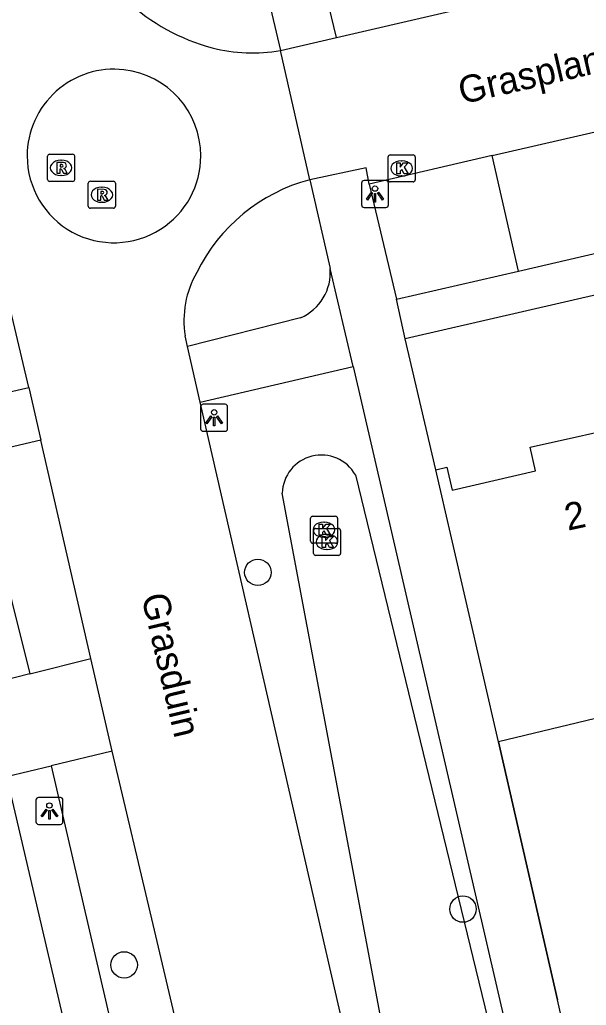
# Model space of a CAD drawing. Extents: x 156414 to 157775, y 382335 to 383765.
# Drawn here: x 156709.55 to 156730.5, y 382703.28 to 382739.73 of the extents above; entities that cross this region are included whole.
import ezdxf

# ---------------------------------------------------------------- set-up
doc = ezdxf.new("R2010")
doc.units = 0
for name, color, linetype in [('IMGEO_Boom', 7, 'Continuous'), ('IMGEO_Greppel_droge_sloot', 7, 'Continuous'), ('IMGEO_Kolk', 7, 'Continuous'), ('IMGEO_Lichtpunt', 7, 'Continuous'), ('IMGEO_Muur', 7, 'Continuous'), ('IMGEO_Openbare_ruimte_label', 7, 'Continuous'), ('IMGEO_Pand', 7, 'Continuous'), ('IMGEO_Pand_nummerreeks', 7, 'Continuous'), ('IMGEO_Parkeervlak_halfverhard', 7, 'Continuous'), ('IMGEO_Rijbaan_lokaal_gesloten', 7, 'Continuous'), ('IMGEO_Rijbaan_lokaal_open', 7, 'Continuous'), ('IMGEO_Rioolput', 7, 'Continuous'), ('IMGEO_Voetpad_open', 7, 'Continuous')]:
    doc.layers.add(name, color=color, linetype=linetype)

msp = doc.modelspace()

# ---------------------------------------------------------------- linework, layer by layer
at = {"layer": 'IMGEO_Boom'}
for centre in [(156718.356, 382719.288), (156725.941, 382706.834), (156713.411, 382704.769)]:
    msp.add_circle(centre, 0.489, dxfattribs=at)
at = {"layer": 'IMGEO_Greppel_droge_sloot'}
for points in [[(156721.962, 382722.89), (156727.065, 382701.905)], [(156723.259, 382700.896), (156719.259, 382722.217)]]:
    msp.add_lwpolyline(points, dxfattribs=at)
msp.add_arc((156720.703, 382722.182), 1.444, 29.3323, 178.6304, dxfattribs=at)
at = {"layer": 'IMGEO_Kolk'}
for p, q in [((156723.173, 382733.801), (156723.173, 382734.653)), ((156723.248, 382734.727), (156724.1, 382734.727)), ((156724.174, 382734.653), (156724.174, 382733.801)), ((156723.661, 382734.507), (156723.686, 382734.507)), ((156723.684, 382733.947), (156723.659, 382733.947)), ((156724.1, 382733.727), (156723.248, 382733.727)), ((156720.303, 382720.439), (156720.303, 382721.291)), ((156720.378, 382721.365), (156721.23, 382721.365)), ((156720.791, 382721.145), (156720.816, 382721.145)), ((156721.304, 382721.291), (156721.304, 382720.439)), ((156720.413, 382719.986), (156720.413, 382720.838)), ((156720.488, 382720.912), (156721.34, 382720.912)), ((156721.414, 382720.838), (156721.414, 382719.986)), ((156720.814, 382720.585), (156720.789, 382720.585)), ((156720.901, 382720.692), (156720.926, 382720.692)), ((156721.23, 382720.365), (156720.378, 382720.365)), ((156720.924, 382720.132), (156720.899, 382720.132)), ((156721.34, 382719.912), (156720.488, 382719.912))]:
    msp.add_line(p, q, dxfattribs=at)
for points in [[(156723.173, 382733.801), (156723.173, 382734.653)], [(156723.248, 382734.727), (156724.1, 382734.727)], [(156724.174, 382734.653), (156724.174, 382733.801)], [(156723.494, 382734.427), (156723.617, 382734.427), (156723.617, 382734.276), (156723.747, 382734.427), (156723.911, 382734.427), (156723.765, 382734.276), (156723.918, 382734.027), (156723.766, 382734.027), (156723.681, 382734.191), (156723.617, 382734.124), (156723.617, 382734.027), (156723.494, 382734.027), (156723.494, 382734.427)], [(156724.1, 382733.727), (156723.248, 382733.727)], [(156720.303, 382720.439), (156720.303, 382721.291)], [(156720.378, 382721.365), (156721.23, 382721.365)], [(156721.304, 382721.291), (156721.304, 382720.439)], [(156720.413, 382719.986), (156720.413, 382720.838)], [(156720.488, 382720.912), (156721.34, 382720.912)], [(156720.624, 382721.065), (156720.747, 382721.065), (156720.747, 382720.914), (156720.877, 382721.065), (156721.041, 382721.065), (156720.895, 382720.914), (156721.048, 382720.665), (156720.896, 382720.665), (156720.811, 382720.829), (156720.747, 382720.762), (156720.747, 382720.665), (156720.624, 382720.665), (156720.624, 382721.065)], [(156721.414, 382720.838), (156721.414, 382719.986)], [(156720.734, 382720.612), (156720.857, 382720.612), (156720.857, 382720.461), (156720.987, 382720.612), (156721.151, 382720.612), (156721.005, 382720.461), (156721.158, 382720.212), (156721.006, 382720.212), (156720.921, 382720.376), (156720.857, 382720.309), (156720.857, 382720.212), (156720.734, 382720.212), (156720.734, 382720.612)], [(156721.23, 382720.365), (156720.378, 382720.365)], [(156721.34, 382719.912), (156720.488, 382719.912)]]:
    msp.add_lwpolyline(points, dxfattribs=at)
for centre, start, end in [((156723.25, 382734.651), 91.552, 178.448), ((156723.25, 382734.651), 91.552, 178.448), ((156724.098, 382734.651), 1.552, 88.448), ((156724.098, 382734.651), 1.552, 88.448), ((156723.25, 382733.803), 181.552, 268.448), ((156723.25, 382733.803), 181.552, 268.448), ((156724.098, 382733.803), 271.552, 358.448), ((156724.098, 382733.803), 271.552, 358.448), ((156720.38, 382721.289), 91.552, 178.448), ((156720.38, 382721.289), 91.552, 178.448), ((156721.228, 382721.289), 1.552, 88.448), ((156721.228, 382721.289), 1.552, 88.448), ((156720.49, 382720.836), 91.552, 178.448), ((156720.49, 382720.836), 91.552, 178.448), ((156721.338, 382720.836), 1.552, 88.448), ((156721.338, 382720.836), 1.552, 88.448), ((156720.38, 382720.441), 181.552, 268.448), ((156720.38, 382720.441), 181.552, 268.448), ((156721.228, 382720.441), 271.552, 358.448), ((156721.228, 382720.441), 271.552, 358.448), ((156720.49, 382719.988), 181.552, 268.448), ((156720.49, 382719.988), 181.552, 268.448), ((156721.338, 382719.988), 271.552, 358.448), ((156721.338, 382719.988), 271.552, 358.448)]:
    msp.add_arc(centre, 0.0765, start, end, dxfattribs=at)
for centre, major_axis, ratio, start_param, end_param in [((156723.66, 382734.227), (-0.387, 0.002), 0.722429, 4.712389, 7.853982), ((156723.685, 382734.227), (-0.39, 0.002), 0.717154, 1.570796, 4.712389), ((156720.79, 382720.865), (-0.387, 0.002), 0.722429, 4.712389, 7.853982), ((156720.815, 382720.865), (-0.39, 0.002), 0.717154, 1.570796, 4.712389), ((156720.9, 382720.412), (-0.387, 0.002), 0.722429, 4.712389, 7.853982), ((156720.925, 382720.412), (-0.39, 0.002), 0.717154, 1.570796, 4.712389)]:
    msp.add_ellipse(centre, major_axis=major_axis, ratio=ratio, start_param=start_param, end_param=end_param, dxfattribs=at)
at = {"layer": 'IMGEO_Lichtpunt'}
for p, q in [((156722.188, 382733.682), (156722.188, 382732.875)), ((156722.188, 382733.682), (156722.188, 382732.875)), ((156723.09, 382733.777), (156722.282, 382733.777)), ((156723.09, 382733.777), (156722.282, 382733.777)), ((156723.184, 382732.875), (156723.184, 382733.682)), ((156723.184, 382732.875), (156723.184, 382733.682)), ((156722.282, 382732.781), (156723.09, 382732.781)), ((156722.282, 382732.781), (156723.09, 382732.781)), ((156717.143, 382725.503), (156716.335, 382725.503)), ((156717.143, 382725.503), (156716.335, 382725.503)), ((156716.241, 382725.408), (156716.241, 382724.601)), ((156716.241, 382725.408), (156716.241, 382724.601)), ((156717.237, 382724.601), (156717.237, 382725.408)), ((156717.237, 382724.601), (156717.237, 382725.408)), ((156716.335, 382724.507), (156717.143, 382724.507)), ((156716.335, 382724.507), (156717.143, 382724.507)), ((156711.054, 382710.962), (156710.246, 382710.962)), ((156711.054, 382710.962), (156710.246, 382710.962)), ((156710.152, 382710.867), (156710.152, 382710.06)), ((156710.152, 382710.867), (156710.152, 382710.06)), ((156711.148, 382710.06), (156711.148, 382710.867)), ((156711.148, 382710.06), (156711.148, 382710.867)), ((156710.246, 382709.966), (156711.054, 382709.966)), ((156710.246, 382709.966), (156711.054, 382709.966))]:
    msp.add_line(p, q, dxfattribs=at)
for points in [[(156722.562, 382733.346), (156722.601, 382733.318), (156722.413, 382733.056), (156722.375, 382733.083), (156722.562, 382733.346)], [(156722.664, 382733.298), (156722.711, 382733.298), (156722.711, 382732.976), (156722.664, 382732.976), (156722.664, 382733.298)], [(156722.774, 382733.318), (156722.812, 382733.345), (156722.999, 382733.083), (156722.96, 382733.055), (156722.774, 382733.318)], [(156716.615, 382725.072), (156716.654, 382725.044), (156716.466, 382724.782), (156716.428, 382724.809), (156716.615, 382725.072)], [(156716.717, 382725.024), (156716.764, 382725.024), (156716.764, 382724.702), (156716.717, 382724.702), (156716.717, 382725.024)], [(156716.827, 382725.044), (156716.865, 382725.071), (156717.052, 382724.809), (156717.013, 382724.781), (156716.827, 382725.044)], [(156710.526, 382710.531), (156710.565, 382710.503), (156710.377, 382710.241), (156710.339, 382710.268), (156710.526, 382710.531)], [(156710.738, 382710.503), (156710.776, 382710.53), (156710.963, 382710.268), (156710.924, 382710.24), (156710.738, 382710.503)], [(156710.628, 382710.483), (156710.675, 382710.483), (156710.675, 382710.161), (156710.628, 382710.161), (156710.628, 382710.483)]]:
    msp.add_lwpolyline(points, dxfattribs=at)
for centre in [(156722.687, 382733.48), (156716.74, 382725.206), (156710.651, 382710.665)]:
    msp.add_circle(centre, 0.0994, dxfattribs=at)
for centre, start, end in [((156722.282, 382733.682), 90, 180), ((156722.282, 382733.682), 90, 180), ((156723.09, 382733.682), 0, 90), ((156723.09, 382733.682), 0, 90), ((156722.282, 382732.875), 180, 270), ((156722.282, 382732.875), 180, 270), ((156723.09, 382732.875), 270, 0), ((156723.09, 382732.875), 270, 360), ((156716.335, 382725.408), 90, 180), ((156716.335, 382725.408), 90, 180), ((156717.143, 382725.408), 0, 90), ((156717.143, 382725.408), 0, 90), ((156716.335, 382724.601), 180, 270), ((156716.335, 382724.601), 180, 270), ((156717.143, 382724.601), 270, 0), ((156717.143, 382724.601), 270, 360), ((156710.246, 382710.867), 90, 180), ((156710.246, 382710.867), 90, 180), ((156711.054, 382710.867), 0, 90), ((156711.054, 382710.867), 0, 90), ((156710.246, 382710.06), 180, 270), ((156710.246, 382710.06), 180, 270), ((156711.054, 382710.06), 270, 0), ((156711.054, 382710.06), 270, 360)]:
    msp.add_arc(centre, 0.0946, start, end, dxfattribs=at)
at = {"layer": 'IMGEO_Muur'}
msp.add_lwpolyline([(156727.251, 382713.017), (156729.431, 382703.479)], dxfattribs=at)
at = {"layer": 'IMGEO_Pand'}
for points in [[(156724.941, 382723.085), (156725.34, 382723.18), (156725.537, 382722.33), (156728.626, 382723.043), (156728.425, 382723.913), (156732.411, 382724.808), (156732.586, 382724.049), (156734.113, 382724.403), (156734.359, 382724.46)], [(156727.251, 382713.017), (156724.941, 382723.085)], [(156738.701, 382705.613), (156732.984, 382704.297), (156732.018, 382708.516), (156732.308, 382708.586), (156735.332, 382709.254), (156734.066, 382714.657), (156727.251, 382713.017)]]:
    msp.add_lwpolyline(points, dxfattribs=at)
at = {"layer": 'IMGEO_Parkeervlak_halfverhard'}
for points in [[(156707.902, 382723.608), (156709.927, 382715.536)], [(156710.715, 382712.135), (156713.513, 382700.063)]]:
    msp.add_lwpolyline(points, dxfattribs=at)
at = {"layer": 'IMGEO_Rijbaan_lokaal_gesloten'}
for points in [[(156721.265, 382739.07), (156830.11, 382764.227), (156940.449, 382789.73)], [(156719.193, 382738.591), (156721.265, 382739.07)], [(156720.275, 382733.806), (156719.193, 382738.591)], [(156727.023, 382734.698), (156732.006, 382735.848)], [(156727.023, 382734.698), (156722.474, 382733.649)], [(156722.474, 382733.649), (156722.355, 382734.245), (156720.275, 382733.806)], [(156709.882, 382726.123), (156708.954, 382730.099)], [(156715.757, 382727.643), (156715.67, 382728.031)], [(156716.219, 382725.577), (156715.757, 382727.643)], [(156709.882, 382726.123), (156710.326, 382724.181)], [(156721.984, 382700.485), (156716.219, 382725.577)], [(156712.181, 382716.101), (156710.326, 382724.181)], [(156712.964, 382712.68), (156712.181, 382716.101)], [(156715.816, 382700.601), (156714.882, 382704.592), (156714.49, 382706.267), (156712.964, 382712.68)]]:
    msp.add_lwpolyline(points, dxfattribs=at)
for centre, radius, start, end in [((156718.499, 382745.721), 7.266, 226.7378, 255.3668), ((156718.148, 382744.204), 5.709, 254.9255, 280.5475), ((156721.938, 382727.526), 6.497, 104.8324, 154.0163), ((156719.123, 382728.609), 3.501, 149.7709, 189.5074)]:
    msp.add_arc(centre, radius, start, end, dxfattribs=at)
at = {"layer": 'IMGEO_Rijbaan_lokaal_open'}
for points in [[(156727.989, 382730.429), (156727.023, 382734.698)], [(156722.474, 382733.649), (156723.477, 382729.389)], [(156723.477, 382729.389), (156727.989, 382730.429)], [(156709.927, 382715.536), (156712.181, 382716.101)], [(156709.927, 382715.536), (156708.273, 382715.121)], [(156712.964, 382712.68), (156710.715, 382712.135)], [(156709.064, 382711.734), (156710.715, 382712.135)]]:
    msp.add_lwpolyline(points, dxfattribs=at)
for centre, radius, start, end in [((156713.036, 382734.686), 3.21, 83.409, 179.9772), ((156713.035, 382734.685), 3.211, 0.0273, 83.3846), ((156713.035, 382734.686), 3.209, 179.9799, 302.5278), ((156713.035, 382734.688), 3.211, 302.5188, 359.9848)]:
    msp.add_arc(centre, radius, start, end, dxfattribs=at)
at = {"layer": 'IMGEO_Rioolput'}
for p, q in [((156710.581, 382733.822), (156710.581, 382734.674)), ((156710.656, 382734.748), (156711.508, 382734.748)), ((156711.582, 382734.674), (156711.582, 382733.822)), ((156711.069, 382734.528), (156711.094, 382734.528)), ((156711.092, 382733.968), (156711.067, 382733.968)), ((156711.508, 382733.748), (156710.656, 382733.748)), ((156712.087, 382732.827), (156712.087, 382733.679)), ((156712.162, 382733.753), (156713.014, 382733.753)), ((156712.575, 382733.533), (156712.6, 382733.533)), ((156713.088, 382733.679), (156713.088, 382732.827)), ((156712.598, 382732.973), (156712.573, 382732.973)), ((156713.014, 382732.753), (156712.162, 382732.753))]:
    msp.add_line(p, q, dxfattribs=at)
for points in [[(156710.581, 382733.822), (156710.581, 382734.674)], [(156710.656, 382734.748), (156711.508, 382734.748)], [(156711.582, 382734.674), (156711.582, 382733.822)], [(156711.17, 382734.446), (156710.918, 382734.448), (156710.918, 382734.048)], [(156711.096, 382734.367), (156711.042, 382734.367), (156711.042, 382734.286)], [(156711.042, 382734.286), (156711.094, 382734.286)], [(156710.918, 382734.048), (156711.042, 382734.048), (156711.042, 382734.21), (156711.053, 382734.21)], [(156711.1, 382734.181), (156711.171, 382734.048), (156711.311, 382734.048), (156711.246, 382734.174)], [(156711.508, 382733.748), (156710.656, 382733.748)], [(156712.087, 382732.827), (156712.087, 382733.679)], [(156712.162, 382733.753), (156713.014, 382733.753)], [(156713.088, 382733.679), (156713.088, 382732.827)], [(156712.676, 382733.451), (156712.424, 382733.453), (156712.424, 382733.053)], [(156712.424, 382733.053), (156712.548, 382733.053), (156712.548, 382733.215), (156712.559, 382733.215)], [(156712.602, 382733.372), (156712.548, 382733.372), (156712.548, 382733.291)], [(156712.548, 382733.291), (156712.6, 382733.291)], [(156712.606, 382733.186), (156712.677, 382733.053), (156712.817, 382733.053), (156712.752, 382733.179)], [(156713.014, 382732.753), (156712.162, 382732.753)]]:
    msp.add_lwpolyline(points, dxfattribs=at)
for centre, radius, start, end in [((156710.658, 382734.672), 0.0765, 91.552, 178.448), ((156710.658, 382734.672), 0.0765, 91.552, 178.448), ((156711.506, 382734.672), 0.0765, 1.552, 88.448), ((156711.506, 382734.672), 0.0765, 1.552, 88.448), ((156711.078, 382734.475), 0.19, 274.7715, 282.9687), ((156711.102, 382734.271), 0.0964, 77.0061, 93.1865), ((156711.116, 382734.328), 0.0378, 276.6634, 79.6772), ((156711.169, 382734.336), 0.109, 350.3612, 89.416), ((156711.167, 382734.336), 0.112, 277.5842, 350.9817), ((156711.151, 382734.121), 0.108, 29.5134, 73.7905), ((156711.052, 382734.157), 0.0533, 26.0293, 88.6989), ((156710.658, 382733.824), 0.0765, 181.552, 268.448), ((156710.658, 382733.824), 0.0765, 181.552, 268.448), ((156711.506, 382733.824), 0.0765, 271.552, 358.448), ((156711.506, 382733.824), 0.0765, 271.552, 358.448), ((156712.164, 382733.677), 0.0765, 91.552, 178.448), ((156712.164, 382733.677), 0.0765, 91.552, 178.448), ((156713.012, 382733.677), 0.0765, 1.552, 88.448), ((156713.012, 382733.677), 0.0765, 1.552, 88.448), ((156712.558, 382733.162), 0.0533, 26.0293, 88.6989), ((156712.584, 382733.48), 0.19, 274.7715, 282.9687), ((156712.608, 382733.276), 0.0964, 77.0061, 93.1865), ((156712.622, 382733.333), 0.0378, 276.6634, 79.6772), ((156712.675, 382733.341), 0.109, 350.3612, 89.416), ((156712.673, 382733.341), 0.112, 277.5842, 350.9817), ((156712.657, 382733.126), 0.108, 29.5134, 73.7905), ((156712.164, 382732.829), 0.0765, 181.552, 268.448), ((156712.164, 382732.829), 0.0765, 181.552, 268.448), ((156713.012, 382732.829), 0.0765, 271.552, 358.448), ((156713.012, 382732.829), 0.0765, 271.552, 358.448)]:
    msp.add_arc(centre, radius, start, end, dxfattribs=at)
for centre, major_axis, ratio, start_param, end_param in [((156711.068, 382734.248), (-0.387, 0.002), 0.722429, 4.712389, 7.853982), ((156711.093, 382734.248), (-0.39, 0.002), 0.717154, 1.570796, 4.712389), ((156712.574, 382733.253), (-0.387, 0.002), 0.722429, 4.712389, 7.853982), ((156712.599, 382733.253), (-0.39, 0.002), 0.717154, 1.570796, 4.712389)]:
    msp.add_ellipse(centre, major_axis=major_axis, ratio=ratio, start_param=start_param, end_param=end_param, dxfattribs=at)
at = {"layer": 'IMGEO_Voetpad_open'}
for points in [[(156794.348, 382744.171), (156723.806, 382727.923)], [(156718.281, 382742.462), (156719.193, 382738.591)], [(156721.265, 382739.07), (156720.792, 382741.02)], [(156727.989, 382730.429), (156733.037, 382731.593), (156732.006, 382735.848)], [(156720.275, 382733.806), (156721.028, 382730.527)], [(156721.886, 382726.902), (156721.028, 382730.527)], [(156723.806, 382727.923), (156723.477, 382729.389)], [(156719.933, 382728.7), (156715.757, 382727.643)], [(156724.941, 382723.085), (156723.806, 382727.923)], [(156716.219, 382725.577), (156721.886, 382726.902)], [(156721.886, 382726.902), (156728.301, 382699.143)], [(156707.443, 382725.573), (156709.882, 382726.123)], [(156710.326, 382724.181), (156707.902, 382723.608)], [(156730.2, 382700.114), (156729.431, 382703.479), (156727.251, 382713.017)], [(156709.064, 382711.734), (156710.961, 382703.608), (156711.878, 382699.681)]]:
    msp.add_lwpolyline(points, dxfattribs=at)
msp.add_arc((156719.217, 382730.371), 1.818, 293.1934, 4.9345, dxfattribs=at)

# ---------------------------------------------------------------- texts
at = {"layer": 'IMGEO_Openbare_ruimte_label'}
for s, rotation, p in [('Grasplantsoen', 13.0075, (156725.902, 382736.595)), ('Grasduin', 283.2438, (156714.043, 382718.398))]:
    msp.add_text(s, height=1, rotation=rotation, dxfattribs=at).set_placement(p)
at = {"layer": 'IMGEO_Pand_nummerreeks'}
msp.add_text('2', height=1, rotation=12.1352, dxfattribs=at).set_placement((156729.817, 382720.826))

doc.saveas('drawing.dxf')
